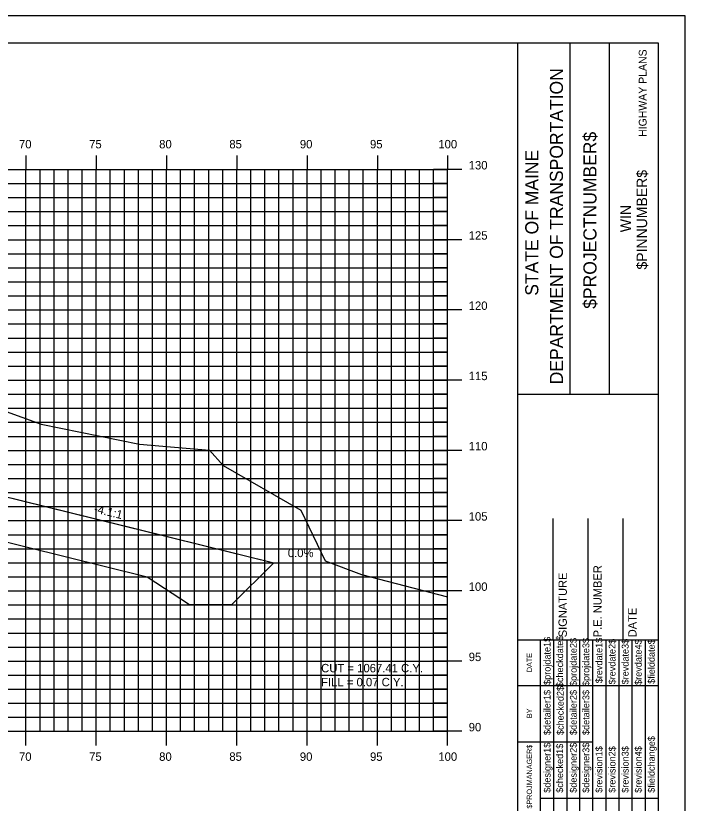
# Model space of a CAD drawing. Extents: x 850598 to 870284, y 366541 to 366651.
# Drawn here: x 859590.4 to 859638.1, y 366595.1 to 366651.2 of the extents above; entities that cross this region are included whole.
import ezdxf

# ---------------------------------------------------------------- set-up
doc = ezdxf.new("R2010")
doc.units = 0
for name, color, linetype in [('ANNOTATION', 7, 'Continuous'), ('BORDER', 7, 'Continuous'), ('D_Drainage_RipRap', 7, 'Continuous'), ('D_Roadway_Centerline', 7, 'Continuous'), ('D_Roadway_SlopeLines', 7, 'Continuous'), ('D_Text_Standard', 7, 'Continuous'), ('H_V ANNOTATION', 7, 'Continuous'), ('HIGHWAY_TITLE', 7, 'Continuous'), ('MAJOR', 7, 'Continuous'), ('MINOR', 7, 'Continuous'), ('PLOT BOUNDARY', 7, 'Continuous'), ('S_Roadway_Centerline', 7, 'Continuous')]:
    doc.layers.add(name, color=color, linetype=linetype)

msp = doc.modelspace()

# ---------------------------------------------------------------- linework, layer by layer
at = {"layer": 'BORDER'}
for p, q in [((859636.159, 366649.225), (859476.159, 366649.225)), ((859626.159, 366544.225), (859626.159, 366649.225)), ((859629.888, 366624.222), (859629.888, 366649.222)), ((859632.683, 366624.222), (859632.683, 366649.222)), ((859636.159, 366544.225), (859636.159, 366649.225)), ((859626.16, 366624.219), (859636.159, 366624.219)), ((859628.659, 366606.728), (859628.659, 366615.376)), ((859631.159, 366606.728), (859631.159, 366615.376)), ((859633.659, 366606.728), (859633.659, 366615.376)), ((859626.159, 366606.728), (859636.159, 366606.728))]:
    msp.add_line(p, q, dxfattribs=at)
for points in [[(859627.774, 366603.478), (859627.774, 366606.728)], [(859628.706, 366589.231), (859628.706, 366606.728)], [(859629.638, 366606.728), (859629.638, 366589.231)], [(859630.57, 366589.231), (859630.57, 366606.728)], [(859631.501, 366589.231), (859631.501, 366606.728)], [(859632.433, 366589.231), (859632.433, 366606.728)], [(859633.365, 366589.231), (859633.365, 366606.728)], [(859634.297, 366589.231), (859634.297, 366606.728)], [(859635.228, 366589.231), (859635.228, 366606.728)], [(859627.775, 366589.231), (859627.775, 366606.022)], [(859626.159, 366603.478), (859636.159, 366603.478)], [(859626.159, 366599.478), (859627.775, 366599.478)], [(859627.774, 366599.478), (859631.501, 366599.478)], [(859627.774, 366595.478), (859636.159, 366595.478)]]:
    msp.add_lwpolyline(points, dxfattribs=at)
at = {"layer": 'D_Drainage_RipRap'}
msp.add_lwpolyline([(859584.457, 366618.225), (859598.922, 366614.658), (859608.784, 366612.225), (859605.784, 366609.225), (859602.784, 366609.225), (859599.784, 366611.208), (859585.319, 366614.775), (859584.457, 366616.725), (859544.159, 366626.665), (859544.159, 366628.165)], close=True, dxfattribs=at)
at = {"layer": 'D_Roadway_Centerline'}
msp.add_lwpolyline([(859485.573, 366631.229), (859486.573, 366631.173), (859487.573, 366630.99), (859488.573, 366630.681), (859489.573, 366630.244), (859496.159, 366626.951), (859499.961, 366628.219), (859506.159, 366630.285), (859510.159, 366630.525), (859521.159, 366630.855), (859532.159, 366630.525), (859536.159, 366630.285), (859538.159, 366630.165), (859544.159, 366628.165), (859584.457, 366618.225), (859598.922, 366614.658), (859608.784, 366612.225), (859612.784, 366612.225)], dxfattribs=at)
at = {"layer": 'D_Roadway_SlopeLines'}
msp.add_lwpolyline([(859544.159, 366628.165), (859608.784, 366612.225), (859608.784, 366612.225)], dxfattribs=at)
at = {"layer": 'MAJOR'}
for p, q in [((859591.159, 366641.227), (859591.159, 366640.225)), ((859591.159, 366641.227), (859591.159, 366640.225)), ((859596.159, 366641.227), (859596.159, 366640.225)), ((859596.159, 366641.227), (859596.159, 366640.225)), ((859601.159, 366641.227), (859601.159, 366640.225)), ((859601.159, 366641.227), (859601.159, 366640.225)), ((859606.159, 366641.227), (859606.159, 366640.225)), ((859606.159, 366641.227), (859606.159, 366640.225)), ((859611.159, 366641.227), (859611.159, 366640.225)), ((859611.159, 366641.227), (859611.159, 366640.225)), ((859616.159, 366641.227), (859616.159, 366640.225)), ((859616.159, 366641.227), (859616.159, 366640.225)), ((859621.159, 366641.227), (859621.159, 366640.225)), ((859621.159, 366641.227), (859621.159, 366640.225)), ((859481.159, 366640.225), (859621.159, 366640.225)), ((859481.159, 366640.225), (859621.159, 366640.225)), ((859481.159, 366640.225), (859621.159, 366640.225)), ((859481.159, 366640.225), (859621.159, 366640.225)), ((859591.159, 366600.225), (859591.159, 366640.225)), ((859591.159, 366600.225), (859591.159, 366640.225)), ((859596.159, 366600.225), (859596.159, 366640.225)), ((859596.159, 366600.225), (859596.159, 366640.225)), ((859601.159, 366600.225), (859601.159, 366640.225)), ((859601.159, 366600.225), (859601.159, 366640.225)), ((859606.159, 366600.225), (859606.159, 366640.225)), ((859606.159, 366600.225), (859606.159, 366640.225)), ((859611.159, 366600.225), (859611.159, 366640.225)), ((859611.159, 366600.225), (859611.159, 366640.225)), ((859616.159, 366600.225), (859616.159, 366640.225)), ((859616.159, 366600.225), (859616.159, 366640.225)), ((859622.161, 366640.225), (859620.157, 366640.225)), ((859622.161, 366640.225), (859620.157, 366640.225)), ((859621.159, 366600.225), (859621.159, 366640.225)), ((859621.159, 366600.225), (859621.159, 366640.225)), ((859621.159, 366600.225), (859621.159, 366640.225)), ((859621.159, 366600.225), (859621.159, 366640.225)), ((859481.159, 366635.225), (859621.159, 366635.225)), ((859481.159, 366635.225), (859621.159, 366635.225)), ((859622.161, 366635.225), (859620.157, 366635.225)), ((859622.161, 366635.225), (859620.157, 366635.225)), ((859481.159, 366630.225), (859621.159, 366630.225)), ((859481.159, 366630.225), (859621.159, 366630.225)), ((859622.161, 366630.225), (859620.157, 366630.225)), ((859622.161, 366630.225), (859620.157, 366630.225)), ((859481.159, 366625.225), (859621.159, 366625.225)), ((859481.159, 366625.225), (859621.159, 366625.225)), ((859622.161, 366625.225), (859620.157, 366625.225)), ((859622.161, 366625.225), (859620.157, 366625.225)), ((859481.159, 366620.225), (859621.159, 366620.225)), ((859481.159, 366620.225), (859621.159, 366620.225)), ((859622.161, 366620.225), (859620.157, 366620.225)), ((859622.161, 366620.225), (859620.157, 366620.225)), ((859481.159, 366615.225), (859621.159, 366615.225)), ((859481.159, 366615.225), (859621.159, 366615.225)), ((859622.161, 366615.225), (859620.157, 366615.225)), ((859622.161, 366615.225), (859620.157, 366615.225)), ((859481.159, 366610.225), (859621.159, 366610.225)), ((859481.159, 366610.225), (859621.159, 366610.225)), ((859622.161, 366610.225), (859620.157, 366610.225)), ((859622.161, 366610.225), (859620.157, 366610.225)), ((859481.159, 366605.225), (859621.159, 366605.225)), ((859481.159, 366605.225), (859621.159, 366605.225)), ((859622.161, 366605.225), (859620.157, 366605.225)), ((859622.161, 366605.225), (859620.157, 366605.225)), ((859481.159, 366600.225), (859621.159, 366600.225)), ((859481.159, 366600.225), (859621.159, 366600.225)), ((859481.159, 366600.225), (859621.159, 366600.225)), ((859481.159, 366600.225), (859621.159, 366600.225)), ((859591.159, 366599.223), (859591.159, 366600.225)), ((859591.159, 366599.223), (859591.159, 366600.225)), ((859596.159, 366599.223), (859596.159, 366600.225)), ((859596.159, 366599.223), (859596.159, 366600.225)), ((859601.159, 366599.223), (859601.159, 366600.225)), ((859601.159, 366599.223), (859601.159, 366600.225)), ((859606.159, 366599.223), (859606.159, 366600.225)), ((859606.159, 366599.223), (859606.159, 366600.225)), ((859611.159, 366599.223), (859611.159, 366600.225)), ((859611.159, 366599.223), (859611.159, 366600.225)), ((859616.159, 366599.223), (859616.159, 366600.225)), ((859616.159, 366599.223), (859616.159, 366600.225)), ((859622.161, 366600.225), (859620.157, 366600.225)), ((859622.161, 366600.225), (859620.157, 366600.225)), ((859621.159, 366599.223), (859621.159, 366600.225)), ((859621.159, 366599.223), (859621.159, 366600.225))]:
    msp.add_line(p, q, dxfattribs=at)
at = {"layer": 'MINOR'}
for p, q in [((859592.159, 366600.225), (859592.159, 366640.225)), ((859592.159, 366600.225), (859592.159, 366640.225)), ((859593.159, 366600.225), (859593.159, 366640.225)), ((859593.159, 366600.225), (859593.159, 366640.225)), ((859594.159, 366600.225), (859594.159, 366640.225)), ((859594.159, 366600.225), (859594.159, 366640.225)), ((859595.159, 366600.225), (859595.159, 366640.225)), ((859595.159, 366600.225), (859595.159, 366640.225)), ((859597.159, 366600.225), (859597.159, 366640.225)), ((859597.159, 366600.225), (859597.159, 366640.225)), ((859598.159, 366600.225), (859598.159, 366640.225)), ((859598.159, 366600.225), (859598.159, 366640.225)), ((859599.159, 366600.225), (859599.159, 366640.225)), ((859599.159, 366600.225), (859599.159, 366640.225)), ((859600.159, 366600.225), (859600.159, 366640.225)), ((859600.159, 366600.225), (859600.159, 366640.225)), ((859602.159, 366600.225), (859602.159, 366640.225)), ((859602.159, 366600.225), (859602.159, 366640.225)), ((859603.159, 366600.225), (859603.159, 366640.225)), ((859603.159, 366600.225), (859603.159, 366640.225)), ((859604.159, 366600.225), (859604.159, 366640.225)), ((859604.159, 366600.225), (859604.159, 366640.225)), ((859605.159, 366600.225), (859605.159, 366640.225)), ((859605.159, 366600.225), (859605.159, 366640.225)), ((859607.159, 366600.225), (859607.159, 366640.225)), ((859607.159, 366600.225), (859607.159, 366640.225)), ((859608.159, 366600.225), (859608.159, 366640.225)), ((859608.159, 366600.225), (859608.159, 366640.225)), ((859609.159, 366600.225), (859609.159, 366640.225)), ((859609.159, 366600.225), (859609.159, 366640.225)), ((859610.159, 366600.225), (859610.159, 366640.225)), ((859610.159, 366600.225), (859610.159, 366640.225)), ((859612.159, 366600.225), (859612.159, 366640.225)), ((859612.159, 366600.225), (859612.159, 366640.225)), ((859613.159, 366600.225), (859613.159, 366640.225)), ((859613.159, 366600.225), (859613.159, 366640.225)), ((859614.159, 366600.225), (859614.159, 366640.225)), ((859614.159, 366600.225), (859614.159, 366640.225)), ((859615.159, 366600.225), (859615.159, 366640.225)), ((859615.159, 366600.225), (859615.159, 366640.225)), ((859617.159, 366600.225), (859617.159, 366640.225)), ((859617.159, 366600.225), (859617.159, 366640.225)), ((859618.159, 366600.225), (859618.159, 366640.225)), ((859618.159, 366600.225), (859618.159, 366640.225)), ((859619.159, 366600.225), (859619.159, 366640.225)), ((859619.159, 366600.225), (859619.159, 366640.225)), ((859620.159, 366600.225), (859620.159, 366640.225)), ((859620.159, 366600.225), (859620.159, 366640.225)), ((859481.159, 366639.225), (859621.159, 366639.225)), ((859481.159, 366639.225), (859621.159, 366639.225)), ((859621.159, 366639.225), (859620.157, 366639.225)), ((859621.159, 366639.225), (859620.157, 366639.225)), ((859481.159, 366638.225), (859621.159, 366638.225)), ((859481.159, 366638.225), (859621.159, 366638.225)), ((859621.159, 366638.225), (859620.157, 366638.225)), ((859621.159, 366638.225), (859620.157, 366638.225)), ((859481.159, 366637.225), (859621.159, 366637.225)), ((859481.159, 366637.225), (859621.159, 366637.225)), ((859621.159, 366637.225), (859620.157, 366637.225)), ((859621.159, 366637.225), (859620.157, 366637.225)), ((859481.159, 366636.225), (859621.159, 366636.225)), ((859481.159, 366636.225), (859621.159, 366636.225)), ((859621.159, 366636.225), (859620.157, 366636.225)), ((859621.159, 366636.225), (859620.157, 366636.225)), ((859481.159, 366634.225), (859621.159, 366634.225)), ((859481.159, 366634.225), (859621.159, 366634.225)), ((859621.159, 366634.225), (859620.157, 366634.225)), ((859621.159, 366634.225), (859620.157, 366634.225)), ((859481.159, 366633.225), (859621.159, 366633.225)), ((859481.159, 366633.225), (859621.159, 366633.225)), ((859621.159, 366633.225), (859620.157, 366633.225)), ((859621.159, 366633.225), (859620.157, 366633.225)), ((859481.159, 366632.225), (859621.159, 366632.225)), ((859481.159, 366632.225), (859621.159, 366632.225)), ((859621.159, 366632.225), (859620.157, 366632.225)), ((859621.159, 366632.225), (859620.157, 366632.225)), ((859481.159, 366631.225), (859621.159, 366631.225)), ((859481.159, 366631.225), (859621.159, 366631.225)), ((859621.159, 366631.225), (859620.157, 366631.225)), ((859621.159, 366631.225), (859620.157, 366631.225)), ((859481.159, 366629.225), (859621.159, 366629.225)), ((859481.159, 366629.225), (859621.159, 366629.225)), ((859621.159, 366629.225), (859620.157, 366629.225)), ((859621.159, 366629.225), (859620.157, 366629.225)), ((859481.159, 366628.225), (859621.159, 366628.225)), ((859481.159, 366628.225), (859621.159, 366628.225)), ((859621.159, 366628.225), (859620.157, 366628.225)), ((859621.159, 366628.225), (859620.157, 366628.225)), ((859481.159, 366627.225), (859621.159, 366627.225)), ((859481.159, 366627.225), (859621.159, 366627.225)), ((859621.159, 366627.225), (859620.157, 366627.225)), ((859621.159, 366627.225), (859620.157, 366627.225)), ((859481.159, 366626.225), (859621.159, 366626.225)), ((859481.159, 366626.225), (859621.159, 366626.225)), ((859621.159, 366626.225), (859620.157, 366626.225)), ((859621.159, 366626.225), (859620.157, 366626.225)), ((859481.159, 366624.225), (859621.159, 366624.225)), ((859481.159, 366624.225), (859621.159, 366624.225)), ((859621.159, 366624.225), (859620.157, 366624.225)), ((859621.159, 366624.225), (859620.157, 366624.225)), ((859481.159, 366623.225), (859621.159, 366623.225)), ((859481.159, 366623.225), (859621.159, 366623.225)), ((859621.159, 366623.225), (859620.157, 366623.225)), ((859621.159, 366623.225), (859620.157, 366623.225)), ((859481.159, 366622.225), (859621.159, 366622.225)), ((859481.159, 366622.225), (859621.159, 366622.225)), ((859621.159, 366622.225), (859620.157, 366622.225)), ((859621.159, 366622.225), (859620.157, 366622.225)), ((859481.159, 366621.225), (859621.159, 366621.225)), ((859481.159, 366621.225), (859621.159, 366621.225)), ((859621.159, 366621.225), (859620.157, 366621.225)), ((859621.159, 366621.225), (859620.157, 366621.225)), ((859481.159, 366619.225), (859621.159, 366619.225)), ((859481.159, 366619.225), (859621.159, 366619.225)), ((859621.159, 366619.225), (859620.157, 366619.225)), ((859621.159, 366619.225), (859620.157, 366619.225)), ((859481.159, 366618.225), (859621.159, 366618.225)), ((859481.159, 366618.225), (859621.159, 366618.225)), ((859621.159, 366618.225), (859620.157, 366618.225)), ((859621.159, 366618.225), (859620.157, 366618.225)), ((859481.159, 366617.225), (859621.159, 366617.225)), ((859481.159, 366617.225), (859621.159, 366617.225)), ((859621.159, 366617.225), (859620.157, 366617.225)), ((859621.159, 366617.225), (859620.157, 366617.225)), ((859481.159, 366616.225), (859621.159, 366616.225)), ((859481.159, 366616.225), (859621.159, 366616.225)), ((859621.159, 366616.225), (859620.157, 366616.225)), ((859621.159, 366616.225), (859620.157, 366616.225)), ((859481.159, 366614.225), (859621.159, 366614.225)), ((859481.159, 366614.225), (859621.159, 366614.225)), ((859621.159, 366614.225), (859620.157, 366614.225)), ((859621.159, 366614.225), (859620.157, 366614.225)), ((859481.159, 366613.225), (859621.159, 366613.225)), ((859481.159, 366613.225), (859621.159, 366613.225)), ((859621.159, 366613.225), (859620.157, 366613.225)), ((859621.159, 366613.225), (859620.157, 366613.225)), ((859481.159, 366612.225), (859621.159, 366612.225)), ((859481.159, 366612.225), (859621.159, 366612.225)), ((859621.159, 366612.225), (859620.157, 366612.225)), ((859621.159, 366612.225), (859620.157, 366612.225)), ((859481.159, 366611.225), (859621.159, 366611.225)), ((859481.159, 366611.225), (859621.159, 366611.225)), ((859621.159, 366611.225), (859620.157, 366611.225)), ((859621.159, 366611.225), (859620.157, 366611.225)), ((859481.159, 366609.225), (859621.159, 366609.225)), ((859481.159, 366609.225), (859621.159, 366609.225)), ((859621.159, 366609.225), (859620.157, 366609.225)), ((859621.159, 366609.225), (859620.157, 366609.225)), ((859481.159, 366608.225), (859621.159, 366608.225)), ((859481.159, 366608.225), (859621.159, 366608.225)), ((859621.159, 366608.225), (859620.157, 366608.225)), ((859621.159, 366608.225), (859620.157, 366608.225)), ((859481.159, 366607.225), (859621.159, 366607.225)), ((859481.159, 366607.225), (859621.159, 366607.225)), ((859621.159, 366607.225), (859620.157, 366607.225)), ((859621.159, 366607.225), (859620.157, 366607.225)), ((859481.159, 366606.225), (859621.159, 366606.225)), ((859481.159, 366606.225), (859621.159, 366606.225)), ((859621.159, 366606.225), (859620.157, 366606.225)), ((859621.159, 366606.225), (859620.157, 366606.225)), ((859481.159, 366604.225), (859621.159, 366604.225)), ((859481.159, 366604.225), (859621.159, 366604.225)), ((859621.159, 366604.225), (859620.157, 366604.225)), ((859621.159, 366604.225), (859620.157, 366604.225)), ((859481.159, 366603.225), (859621.159, 366603.225)), ((859481.159, 366603.225), (859621.159, 366603.225)), ((859621.159, 366603.225), (859620.157, 366603.225)), ((859621.159, 366603.225), (859620.157, 366603.225)), ((859481.159, 366602.225), (859621.159, 366602.225)), ((859481.159, 366602.225), (859621.159, 366602.225)), ((859621.159, 366602.225), (859620.157, 366602.225)), ((859621.159, 366602.225), (859620.157, 366602.225)), ((859481.159, 366601.225), (859621.159, 366601.225)), ((859481.159, 366601.225), (859621.159, 366601.225)), ((859621.159, 366601.225), (859620.157, 366601.225)), ((859621.159, 366601.225), (859620.157, 366601.225))]:
    msp.add_line(p, q, dxfattribs=at)
at = {"layer": 'PLOT BOUNDARY'}
msp.add_lwpolyline([(859468.066, 366541.166), (859638.066, 366541.166), (859638.066, 366651.166), (859468.066, 366651.166)], close=True, dxfattribs=at)
at = {"layer": 'S_Roadway_Centerline'}
msp.add_lwpolyline([(859536.675, 366630.035), (859543.763, 366629.794), (859547.578, 366629.653), (859548.994, 366629.549), (859551.706, 366629.378), (859552.988, 366629.082), (859553.708, 366628.856), (859557.123, 366628.088), (859557.701, 366627.98), (859558.441, 366628.023), (859565.442, 366629.365), (859567.609, 366629.348), (859573.466, 366629.121), (859577.865, 366627.289), (859592.246, 366622.086), (859599.225, 366620.676), (859604.218, 366620.238), (859605.184, 366619.152), (859610.723, 366615.967), (859612.445, 366612.351), (859615.019, 366611.394), (859621.159, 366609.788)], dxfattribs=at)

# ---------------------------------------------------------------- texts
at = {"layer": 'ANNOTATION'}
msp.add_text('-4.1:1', height=0.6, rotation=346.145, dxfattribs=at).set_placement((859595.954, 366615.82))
msp.add_text('0.0%', height=0.6, dxfattribs=at).set_placement((859609.788, 366612.625))
at = {"layer": 'BORDER'}
for s, height, p in [('DEPARTMENT OF TRANSPORTATION', 0.93176, (859629.366, 366624.931)), ('$PROJECTNUMBER$', 0.93176, (859631.751, 366630.304)), ('STATE OF MAINE', 0.93176, (859627.614, 366631.237)), ('$PINNUMBER$', 0.74527, (859635.354, 366633.1)), ('WIN', 0.7453, (859634.196, 366635.755)), ('SIGNATURE', 0.5906, (859629.639, 366606.92)), ('P.E. NUMBER', 0.59055, (859632.12, 366606.92)), ('DATE', 0.5906, (859634.6, 366606.92)), ('$checkdate$', 0.48455, (859629.376, 366603.371)), ('$projdate1$', 0.48455, (859628.482, 366603.529)), ('$projdate2$', 0.48455, (859630.345, 366603.45)), ('$projdate3$', 0.48455, (859631.24, 366603.45)), ('$revdate1$', 0.4845, (859632.171, 366603.647)), ('$revdate2$', 0.4845, (859633.103, 366603.568)), ('$revdate3$', 0.4845, (859634.035, 366603.568)), ('$revdate4$', 0.4845, (859634.966, 366603.529)), ('$fielddate$', 0.48455, (859635.898, 366603.607)), ('DATE', 0.3714, (859627.163, 366604.434)), ('$detailer1$', 0.48455, (859628.482, 366599.963)), ('$checked2$', 0.4845, (859629.414, 366599.963)), ('$detailer2$', 0.48455, (859630.345, 366599.963)), ('$detailer3$', 0.48455, (859631.24, 366599.963)), ('BY', 0.3714, (859627.163, 366601.163)), ('$fieldchange$', 0.48455, (859635.898, 366595.851)), ('$designer1$', 0.48455, (859628.482, 366595.851)), ('$checked1$', 0.4845, (859629.376, 366595.851)), ('$designer2$', 0.48455, (859630.345, 366595.851)), ('$designer3$', 0.48455, (859631.24, 366595.851)), ('$revision1$', 0.48455, (859632.171, 366595.851)), ('$revision2$', 0.48455, (859633.103, 366595.851)), ('$revision3$', 0.48455, (859634.035, 366595.851)), ('$revision4$', 0.48455, (859634.966, 366595.851)), ('$PROJMANAGER$', 0.37275, (859627.163, 366594.723))]:
    msp.add_text(s, height=height, rotation=90, dxfattribs=at).set_placement(p)
at = {"layer": 'D_Text_Standard'}
for s, p in [('CUT = 1067.41 C.Y.', (859612.159, 366604.425)), ('FILL = 0.07 C.Y.', (859612.159, 366603.429))]:
    msp.add_text(s, height=0.6, dxfattribs=at).set_placement(p)
at = {"layer": 'H_V ANNOTATION'}
for s, p in [('70', (859590.661, 366641.725)), ('75', (859595.653, 366641.725)), ('80', (859600.634, 366641.725)), ('85', (859605.626, 366641.725)), ('90', (859610.645, 366641.725)), ('95', (859615.637, 366641.725)), ('100', (859620.5, 366641.725)), ('130', (859622.659, 366640.225)), ('125', (859622.659, 366635.225)), ('120', (859622.659, 366630.225)), ('115', (859622.659, 366625.225)), ('110', (859622.659, 366620.225)), ('105', (859622.659, 366615.225)), ('100', (859622.659, 366610.225)), ('95', (859622.659, 366605.225)), ('90', (859622.659, 366600.225)), ('70', (859590.661, 366598.125)), ('75', (859595.653, 366598.125)), ('80', (859600.634, 366598.125)), ('85', (859605.626, 366598.125)), ('90', (859610.645, 366598.125)), ('95', (859615.637, 366598.125)), ('100', (859620.5, 366598.125))]:
    msp.add_text(s, height=0.6, dxfattribs=at).set_placement(p)
at = {"layer": 'HIGHWAY_TITLE'}
msp.add_text('HIGHWAY PLANS', height=0.55901, rotation=90, dxfattribs=at).set_placement((859635.317, 366642.541))

doc.saveas('drawing.dxf')
